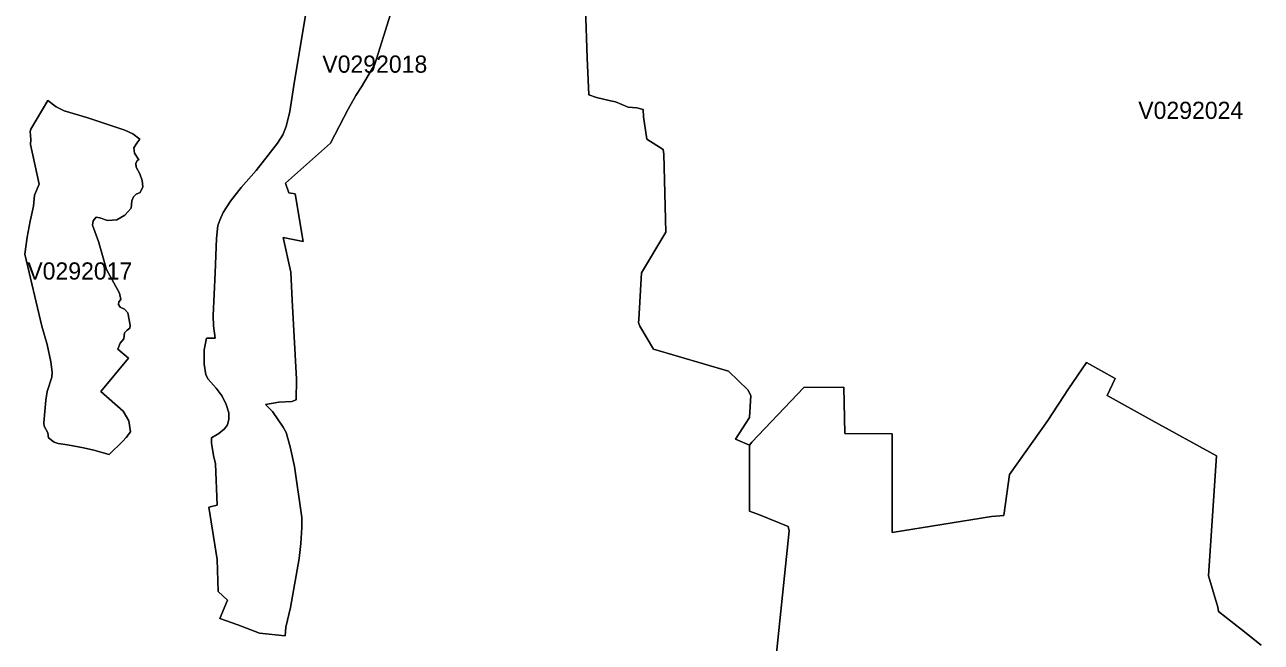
# Model space of a CAD drawing. Extents: x 369010 to 735936, y 6377141 to 6616555.
# Drawn here: x 552072 to 559255, y 6516902 to 6520491 of the extents above; entities that cross this region are included whole.
import ezdxf
from ezdxf.enums import TextEntityAlignment as Align

# ---------------------------------------------------------------- set-up
doc = ezdxf.new("R2010")
doc.units = 0
doc.header["$LTSCALE"] = 40
doc.layers.add('3', color=7, linetype='Continuous', lineweight=13)
doc.layers.add('4', color=7, linetype='Continuous')

msp = doc.modelspace()

# ---------------------------------------------------------------- linework, layer by layer
at = {"layer": '3'}
for points in [[(554028.78, 6520129.99), (554105.08, 6520262.22), (554196.6, 6520553.18), (554315.27, 6520712.73), (554474.32, 6520846.62), (554653.89, 6520990.61), (554664.15, 6521026.19), (555119.45, 6521000.87), (555319.55, 6520995.74), (555454.43, 6520774.96), (555972.96, 6521068.23), (556214.92, 6520667.71), (556386.22, 6520776.45), (556562.48, 6520885.02), (556325.48, 6521271.14), (556145.74, 6521565.9), (555911.06, 6521933.65), (555895.83, 6521955.83), (555688.95, 6521842.13), (555151.72, 6521528.83)], [(554196.6, 6520553.18), (554105.08, 6520262.22), (554028.78, 6520129.99), (553995.18, 6520079.51), (553951.16, 6519999.74), (553847.72, 6519802.95), (553586.88, 6519570.75), (553605.59, 6519514.81), (553642.82, 6519508.02), (553688.67, 6519232.29), (553573.48, 6519254.31), (553617.5, 6519054.05), (553624.29, 6518889.53), (553649.78, 6518430.92), (553648.12, 6518310.44), (553622.63, 6518302), (553548.16, 6518296.86), (553470.04, 6518283.29), (553510.92, 6518243.24), (553571.82, 6518151.55), (553590.53, 6518121.1), (553614.36, 6518037.85), (553637.86, 6517924.48), (553681.88, 6517626.57), (553681.88, 6517568.98), (553675.1, 6517475.63), (553666.66, 6517389.08), (553615.85, 6517104.9), (553588.7, 6516990.05), (553583.57, 6516939.07), (553436.11, 6516956.12), (553309, 6517003.62), (553204.4, 6517040.36), (553250.25, 6517147.27), (553195.96, 6517198.25), (553189.18, 6517382.62), (553140.02, 6517688.14), (553189.18, 6517698.24), (553179.08, 6517939.87), (553167.17, 6517987.54), (553157.07, 6518060.36), (553157.07, 6518090.98), (553199.44, 6518114.81), (553231.55, 6518143.61), (553248.59, 6518165.62), (553257.03, 6518199.55), (553257.03, 6518235.3), (553241.81, 6518284.45), (553217.98, 6518331.95), (553184.21, 6518379.45), (553136.71, 6518431.09), (553123.14, 6518456.58), (553113.05, 6518517.65), (553114.7, 6518600.9), (553128.27, 6518670.41), (553177.43, 6518670.41), (553167.17, 6518741.74), (553165.51, 6518801.16), (553177.43, 6519049.58), (553185.87, 6519248.18), (553192.65, 6519324.48), (553204.24, 6519356.26), (553224.6, 6519400.45), (553267.13, 6519464.83), (553328.04, 6519544.6), (553416.41, 6519644.07), (553485.93, 6519732.45), (553540.21, 6519803.61), (553570.66, 6519851.94), (553591.02, 6519899.61), (553611.38, 6519987.82), (553639.35, 6520163.42), (553704.23, 6520555.66)], [(553704.23, 6520555.66), (553639.35, 6520163.42), (553611.38, 6519987.82), (553591.02, 6519899.61), (553570.66, 6519851.94), (553540.21, 6519803.61), (553485.93, 6519732.45), (553416.41, 6519644.07), (553328.04, 6519544.6), (553267.13, 6519464.83), (553224.6, 6519400.45), (553204.24, 6519356.26), (553192.65, 6519324.48), (553185.87, 6519248.18), (553177.43, 6519049.58), (553165.51, 6518801.16), (553167.17, 6518741.74), (553177.43, 6518670.41), (553128.27, 6518670.41), (553114.7, 6518600.9), (553113.05, 6518517.65), (553123.14, 6518456.58), (553136.71, 6518431.09), (553184.21, 6518379.45), (553217.98, 6518331.95), (553241.81, 6518284.45), (553257.03, 6518235.3), (553257.03, 6518199.55), (553248.59, 6518165.62), (553231.55, 6518143.61), (553199.44, 6518114.81), (553157.07, 6518090.98), (553157.07, 6518060.36), (553167.17, 6517987.54), (553179.08, 6517939.87), (553189.18, 6517698.24), (553140.02, 6517688.14), (553189.18, 6517382.62), (553195.96, 6517198.25), (553250.25, 6517147.27), (553204.4, 6517040.36), (553309, 6517003.62), (553436.11, 6516956.12), (553583.57, 6516939.07), (553588.7, 6516990.05), (553615.85, 6517104.9), (553666.66, 6517389.08), (553675.1, 6517475.63), (553681.88, 6517568.98), (553681.88, 6517626.57), (553637.86, 6517924.48), (553614.36, 6518037.85), (553590.53, 6518121.1), (553571.82, 6518151.55), (553510.92, 6518243.24), (553470.04, 6518283.29), (553548.16, 6518296.86), (553622.63, 6518302), (553648.12, 6518310.44), (553649.78, 6518430.92), (553624.29, 6518889.53), (553617.5, 6519054.05), (553573.48, 6519254.31), (553688.67, 6519232.29), (553642.82, 6519508.02), (553605.59, 6519514.81), (553586.88, 6519570.75), (553847.72, 6519802.95), (553951.16, 6519999.74), (553995.18, 6520079.51), (554028.78, 6520129.99)], [(555639.3, 6518777.16), (555654.69, 6519048.75), (555795.37, 6519285.42), (555783.45, 6519738.57), (555780.31, 6519766.71), (555685.31, 6519826.12), (555666.77, 6519955.05), (555664.95, 6519999.07), (555627.71, 6520007.68), (555576.9, 6520012.81), (555503.92, 6520043.26), (555475.12, 6520048.39), (555392.04, 6520068.75), (555348.01, 6520083.98), (555337.75, 6520298.3), (555329.31, 6520585.12)], [(555329.31, 6520585.12), (555337.75, 6520298.3), (555348.01, 6520083.98), (555392.04, 6520068.75), (555475.12, 6520048.39), (555503.92, 6520043.26), (555576.9, 6520012.81), (555627.71, 6520007.68), (555664.95, 6519999.07), (555666.77, 6519955.05), (555685.31, 6519826.12), (555780.31, 6519766.71), (555783.45, 6519738.57), (555795.37, 6519285.42), (555654.69, 6519048.75), (555639.3, 6518777.16), (555637.64, 6518760.28), (555644.1, 6518739.26), (555723.87, 6518605.03), (556159.64, 6518477.76), (556272.68, 6518369.69), (556289.56, 6518337.41), (556281.12, 6518208.49), (556199.7, 6518082.21), (556281.12, 6518048.28), (556294.69, 6518065.16), (556598.23, 6518383.59), (556830.43, 6518385.24), (556835.07, 6518115.64), (557109.8, 6518113.98), (557111.13, 6517539.52), (557687.08, 6517633.03), (557759.41, 6517639.32), (557791.51, 6517876.82), (558013.78, 6518190.78), (558135.43, 6518374.98), (558238.87, 6518527.74), (558406.69, 6518434.4), (558359.19, 6518335.92), (558621.68, 6518190.28), (558994.4, 6517985.06), (558948.22, 6517287.62), (559002.51, 6517105.9), (559005.82, 6517080.58), (559139.87, 6516976.97), (559254.57, 6516886.27)], [(556424.95, 6516709.35), (556511.51, 6517550.61), (556506.71, 6517574.77), (556338.88, 6517642.79), (556281.29, 6517664.8), (556281.12, 6518048.28), (556199.7, 6518082.21), (556281.12, 6518208.49), (556289.56, 6518337.41), (556272.68, 6518369.69), (556159.64, 6518477.76), (555723.87, 6518605.03), (555644.1, 6518739.26), (555637.64, 6518760.28), (555639.3, 6518777.16)], [(559254.57, 6516886.27), (559139.87, 6516976.97), (559005.82, 6517080.58), (559002.51, 6517105.9), (558948.22, 6517287.62), (558994.4, 6517985.06), (558621.68, 6518190.28), (558359.19, 6518335.92), (558406.69, 6518434.4), (558238.87, 6518527.74), (558135.43, 6518374.98), (558013.78, 6518190.78), (557791.51, 6517876.82), (557759.41, 6517639.32), (557687.08, 6517633.03), (557111.13, 6517539.52), (557109.8, 6518113.98), (556835.07, 6518115.64), (556830.43, 6518385.24), (556598.23, 6518383.59), (556294.69, 6518065.16), (556281.12, 6518048.28), (556281.29, 6517664.8), (556338.88, 6517642.79), (556506.71, 6517574.77), (556511.51, 6517550.61), (556424.95, 6516709.35)]]:
    msp.add_lwpolyline(points, dxfattribs=at)
for points in [[(552206.25, 6520050.88), (552107.11, 6519884.21), (552103.64, 6519870.64), (552107.11, 6519824.8), (552105.46, 6519796), (552156.27, 6519565.12), (552127.47, 6519499.91), (552122.34, 6519437.02), (552102.15, 6519348.81), (552085.1, 6519257.12), (552071.53, 6519158.64), (552171.49, 6518738.76), (552202.11, 6518633.67), (552222.47, 6518531.71), (552230.58, 6518471.64), (552228.92, 6518442.67), (552201.78, 6518359.59), (552193.34, 6518310.27), (552183.08, 6518178.03), (552184.9, 6518158.34), (552205.26, 6518119.44), (552208.73, 6518090.48), (552242.66, 6518064.99), (552266.33, 6518058.21), (552320.61, 6518049.77), (552412.14, 6518032.89), (552473.21, 6518019.31), (552561.42, 6517993.83), (552641.03, 6518070.12), (552661.39, 6518092.14), (552685.22, 6518126.23), (552676.78, 6518188.96), (552644.17, 6518246.05), (552513.59, 6518359.76), (552674.63, 6518552.57), (552611.9, 6518605.2), (552625.47, 6518640.78), (552647.48, 6518666.27), (552650.96, 6518700.2), (552666.19, 6518715.42), (552681.41, 6518727.34), (552683.07, 6518746.04), (552669.66, 6518817.37), (552650.96, 6518837.73), (552625.47, 6518849.65), (552615.38, 6518864.87), (552618.69, 6518880.1), (552628.95, 6518893.67), (552622.16, 6518931.08), (552547.35, 6519067.78), (552499.85, 6519230.64), (552465.93, 6519325.8), (552469.4, 6519351.13), (552486.28, 6519373.3), (552508.46, 6519369.83), (552552.48, 6519352.95), (552606.77, 6519357.91), (552652.45, 6519385.05), (552689.85, 6519425.93), (552693.16, 6519467.14), (552703.26, 6519490.98), (552718.48, 6519506.2), (552742.32, 6519516.46), (552757.54, 6519548.57), (552754.23, 6519585.98), (552740.5, 6519624.7), (552718.32, 6519663.76), (552716.66, 6519684.12), (552725.1, 6519701.17), (552733.71, 6519706.3), (552709.88, 6519745.36), (552704.75, 6519775.81), (552721.79, 6519802.95), (552740.5, 6519826.78), (552699.78, 6519857.24), (552652.28, 6519877.59), (552437.29, 6519950.42), (552299.92, 6519991.13), (552254.25, 6520014.96)], [(552206.25, 6520050.88), (552254.25, 6520014.96), (552299.92, 6519991.13), (552437.29, 6519950.42), (552652.28, 6519877.59), (552699.78, 6519857.24), (552740.5, 6519826.78), (552721.79, 6519802.95), (552704.75, 6519775.81), (552709.88, 6519745.36), (552733.71, 6519706.3), (552725.1, 6519701.17), (552716.66, 6519684.12), (552718.32, 6519663.76), (552740.5, 6519624.7), (552754.23, 6519585.98), (552757.54, 6519548.57), (552742.32, 6519516.46), (552718.48, 6519506.2), (552703.26, 6519490.98), (552693.16, 6519467.14), (552689.85, 6519425.93), (552652.45, 6519385.05), (552606.77, 6519357.91), (552552.48, 6519352.95), (552508.46, 6519369.83), (552486.28, 6519373.3), (552469.4, 6519351.13), (552465.93, 6519325.8), (552499.85, 6519230.64), (552547.35, 6519067.78), (552622.16, 6518931.08), (552628.95, 6518893.67), (552618.69, 6518880.1), (552615.38, 6518864.87), (552625.47, 6518849.65), (552650.96, 6518837.73), (552669.66, 6518817.37), (552683.07, 6518746.04), (552681.41, 6518727.34), (552666.19, 6518715.42), (552650.96, 6518700.2), (552647.48, 6518666.27), (552625.47, 6518640.78), (552611.9, 6518605.2), (552674.63, 6518552.57), (552513.59, 6518359.76), (552644.17, 6518246.05), (552676.78, 6518188.96), (552685.22, 6518126.23), (552661.39, 6518092.14), (552641.03, 6518070.12), (552561.42, 6517993.83), (552473.21, 6518019.31), (552412.14, 6518032.89), (552320.61, 6518049.77), (552266.33, 6518058.21), (552242.66, 6518064.99), (552208.73, 6518090.48), (552205.26, 6518119.44), (552184.9, 6518158.34), (552183.08, 6518178.03), (552193.34, 6518310.27), (552201.78, 6518359.59), (552228.92, 6518442.67), (552230.58, 6518471.64), (552222.47, 6518531.71), (552202.11, 6518633.67), (552171.49, 6518738.76), (552071.53, 6519158.64), (552085.1, 6519257.12), (552102.15, 6519348.81), (552122.34, 6519437.02), (552127.47, 6519499.91), (552156.27, 6519565.12), (552105.46, 6519796), (552107.11, 6519824.8), (552103.64, 6519870.64), (552107.11, 6519884.21)]]:
    msp.add_lwpolyline(points, close=True, dxfattribs=at)

# ---------------------------------------------------------------- texts
at = {"layer": '4'}
for s, p in [('V0292018', (554105.07, 6520212.22)), ('V0292024', (558844.9, 6519943.64)), ('V0292017', (552391.41, 6519009.99))]:
    msp.add_text(s, height=100, dxfattribs=at).set_placement(p, align=Align.CENTER)

doc.saveas('drawing.dxf')
